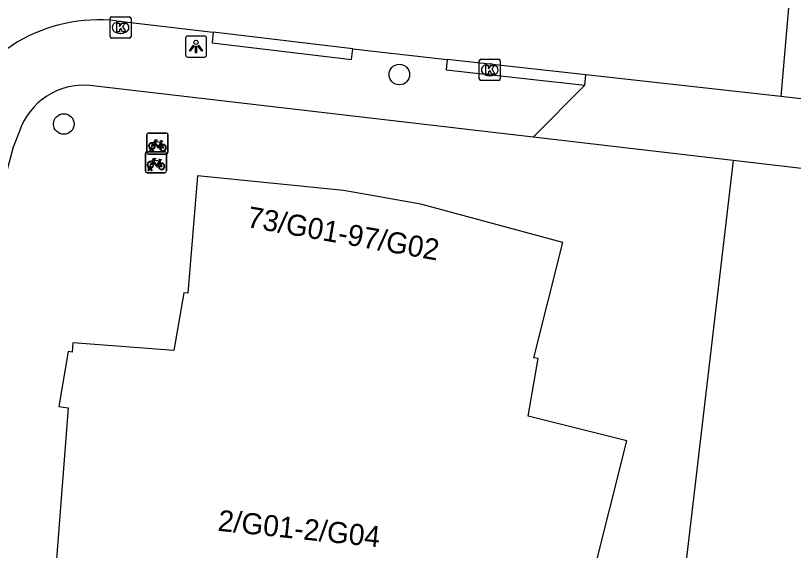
# Model space of a CAD drawing. Extents: x 162026 to 163499, y 387297 to 388169.
# Drawn here: x 162389.53 to 162426.51, y 387980.38 to 388005.77 of the extents above; entities that cross this region are included whole.
import ezdxf

# ---------------------------------------------------------------- set-up
doc = ezdxf.new("R2010")
doc.units = 0
for name, color, linetype in [('IMGEO_Boom', 7, 'Continuous'), ('IMGEO_Fietsenrek', 7, 'Continuous'), ('IMGEO_Groenvoorziening', 7, 'Continuous'), ('IMGEO_Kolk', 7, 'Continuous'), ('IMGEO_Lichtpunt', 7, 'Continuous'), ('IMGEO_Pand', 7, 'Continuous'), ('IMGEO_Pand_nummerreeks', 7, 'Continuous'), ('IMGEO_Rijbaan_lokaal_open', 7, 'Continuous'), ('IMGEO_Voetpad_open', 7, 'Continuous')]:
    doc.layers.add(name, color=color, linetype=linetype)

msp = doc.modelspace()

# ---------------------------------------------------------------- linework, layer by layer
at = {"layer": 'IMGEO_Boom'}
for centre in [(162407.776, 388002.972), (162391.826, 388000.622)]:
    msp.add_circle(centre, 0.489, dxfattribs=at)
at = {"layer": 'IMGEO_Fietsenrek'}
for p, q in [((162395.774, 387999.27), (162395.774, 388000.111)), ((162395.774, 388000.111), (162395.774, 387999.27)), ((162395.849, 388000.195), (162396.69, 388000.195)), ((162396.69, 388000.195), (162395.849, 388000.195)), ((162396.774, 388000.12), (162396.774, 387999.279)), ((162396.774, 387999.279), (162396.774, 388000.12)), ((162396.461, 387999.744), (162396.497, 387999.649)), ((162395.703, 387998.384), (162395.703, 387999.225)), ((162395.703, 387999.225), (162395.703, 387998.384)), ((162395.778, 387999.309), (162396.619, 387999.309)), ((162396.619, 387999.309), (162395.778, 387999.309)), ((162396.699, 387999.195), (162395.858, 387999.195)), ((162395.858, 387999.195), (162396.699, 387999.195)), ((162395.901, 387999.279), (162395.94, 387999.439)), ((162395.935, 387999.279), (162395.901, 387999.279)), ((162395.97, 387999.427), (162395.935, 387999.279)), ((162396.012, 387999.451), (162396.011, 387999.455)), ((162396.053, 387999.279), (162396.019, 387999.421)), ((162396.043, 387999.462), (162396.044, 387999.455)), ((162396.051, 387999.425), (162396.086, 387999.279)), ((162396.086, 387999.279), (162396.053, 387999.279)), ((162396.703, 387999.234), (162396.703, 387998.393)), ((162396.703, 387998.393), (162396.703, 387999.234)), ((162396.39, 387998.858), (162396.426, 387998.763)), ((162395.83, 387998.393), (162395.869, 387998.553)), ((162395.899, 387998.541), (162395.864, 387998.393)), ((162395.941, 387998.565), (162395.94, 387998.569)), ((162395.982, 387998.393), (162395.948, 387998.535)), ((162395.972, 387998.576), (162395.973, 387998.569)), ((162395.98, 387998.539), (162396.015, 387998.393)), ((162396.628, 387998.309), (162395.787, 387998.309)), ((162395.787, 387998.309), (162396.628, 387998.309)), ((162395.864, 387998.393), (162395.83, 387998.393)), ((162396.015, 387998.393), (162395.982, 387998.393))]:
    msp.add_line(p, q, dxfattribs=at)
for points in [[(162396.108, 387999.669), (162396.056, 387999.579), (162396.016, 387999.554), (162396.017, 387999.601), (162396.072, 387999.695)], [(162396.087, 387999.721), (162396.182, 387999.885), (162396.268, 387999.871), (162396.27, 387999.862), (162396.214, 387999.851), (162396.187, 387999.806), (162396.443, 387999.765)], [(162396.383, 387999.477), (162396.333, 387999.477), (162396.142, 387999.728), (162396.123, 387999.696)], [(162396.43, 387999.74), (162396.173, 387999.781), (162396.156, 387999.752), (162396.323, 387999.532), (162396.43, 387999.74)], [(162396.478, 387999.642), (162396.448, 387999.719), (162396.339, 387999.501), (162396.382, 387999.501)], [(162396.412, 387999.501), (162396.532, 387999.5), (162396.488, 387999.614)], [(162396.508, 387999.621), (162396.563, 387999.476), (162396.413, 387999.476)], [(162396.443, 387999.765), (162396.468, 387999.814), (162396.462, 387999.818), (162396.439, 387999.822), (162396.427, 387999.829), (162396.426, 387999.832), (162396.428, 387999.837), (162396.523, 387999.822), (162396.525, 387999.812), (162396.515, 387999.799), (162396.503, 387999.793), (162396.489, 387999.799), (162396.461, 387999.744)], [(162396.016, 387998.835), (162396.111, 387998.999), (162396.197, 387998.985), (162396.199, 387998.976), (162396.143, 387998.965), (162396.116, 387998.92), (162396.372, 387998.879)], [(162396.312, 387998.591), (162396.262, 387998.591), (162396.071, 387998.842), (162396.052, 387998.81)], [(162396.359, 387998.854), (162396.102, 387998.895), (162396.085, 387998.866), (162396.252, 387998.646), (162396.359, 387998.854)], [(162396.407, 387998.756), (162396.377, 387998.833), (162396.268, 387998.615), (162396.311, 387998.615)], [(162396.372, 387998.879), (162396.397, 387998.928), (162396.391, 387998.932), (162396.368, 387998.936), (162396.356, 387998.943), (162396.355, 387998.946), (162396.357, 387998.951), (162396.452, 387998.936), (162396.454, 387998.926), (162396.444, 387998.913), (162396.432, 387998.907), (162396.418, 387998.913), (162396.39, 387998.858)], [(162396.037, 387998.783), (162395.985, 387998.693), (162395.945, 387998.668), (162395.946, 387998.715), (162396.001, 387998.809)], [(162396.341, 387998.615), (162396.461, 387998.614), (162396.417, 387998.728)], [(162396.437, 387998.735), (162396.492, 387998.59), (162396.342, 387998.59)]]:
    msp.add_lwpolyline(points, dxfattribs=at)
for centre, radius, start, end in [((162395.852, 388000.117), 0.0779, 92.4484, 184.2845), ((162395.852, 388000.117), 0.0779, 92.4484, 184.2845), ((162396.696, 388000.117), 0.0779, 2.4484, 94.2845), ((162396.696, 388000.117), 0.0779, 2.4484, 94.2845), ((162396.014, 387999.58), 0.159, 62.6766, 242.1369), ((162396.014, 387999.58), 0.129, 63.3192, 238.903), ((162396.014, 387999.58), 0.129, 283.6043, 43.4302), ((162396.014, 387999.58), 0.159, 283.5766, 46.6042), ((162396.541, 387999.496), 0.159, 113.3408, 178.3217), ((162396.541, 387999.496), 0.159, 187.0065, 105.7708), ((162396.541, 387999.496), 0.129, 113.923, 177.9556), ((162396.541, 387999.496), 0.129, 188.6715, 104.5883), ((162395.781, 387999.231), 0.0779, 92.4484, 184.2845), ((162395.781, 387999.231), 0.0779, 92.4484, 184.2845), ((162395.852, 387999.273), 0.0779, 182.4484, 274.2845), ((162395.852, 387999.273), 0.0779, 182.4484, 274.2845), ((162395.994, 387999.451), 0.0499, 12.8025, 158.6934), ((162396.014, 387999.58), 0.159, 253.9967, 271.7867), ((162395.994, 387999.451), 0.0174, 12.8025, 163.4502), ((162396.014, 387999.58), 0.129, 253.415, 269.0204), ((162396.625, 387999.231), 0.0779, 2.4484, 94.2845), ((162396.625, 387999.231), 0.0779, 2.4484, 94.2845), ((162396.696, 387999.273), 0.0779, 272.4484, 4.2845), ((162396.696, 387999.273), 0.0779, 272.4484, 4.2845), ((162395.943, 387998.694), 0.159, 62.6766, 242.1369), ((162395.943, 387998.694), 0.129, 63.3192, 238.903), ((162395.923, 387998.565), 0.0499, 12.8025, 158.6934), ((162395.943, 387998.694), 0.159, 253.9967, 271.7867), ((162395.923, 387998.565), 0.0174, 12.8025, 163.4502), ((162395.943, 387998.694), 0.129, 253.415, 269.0204), ((162395.943, 387998.694), 0.129, 283.6043, 43.4302), ((162395.943, 387998.694), 0.159, 283.5766, 46.6042), ((162396.47, 387998.61), 0.159, 113.3408, 178.3217), ((162396.47, 387998.61), 0.159, 187.0065, 105.7708), ((162396.47, 387998.61), 0.129, 113.923, 177.9556), ((162396.47, 387998.61), 0.129, 188.6715, 104.5883), ((162395.781, 387998.387), 0.0779, 182.4484, 274.2845), ((162395.781, 387998.387), 0.0779, 182.4484, 274.2845), ((162396.625, 387998.387), 0.0779, 272.4484, 4.2845), ((162396.625, 387998.387), 0.0779, 272.4484, 4.2845)]:
    msp.add_arc(centre, radius, start, end, dxfattribs=at)
at = {"layer": 'IMGEO_Groenvoorziening'}
msp.add_lwpolyline([(162423.648, 387998.892), (162420.302, 387970.469)], dxfattribs=at)
at = {"layer": 'IMGEO_Kolk'}
for p, q in [((162394.023, 388004.778), (162394.023, 388005.63)), ((162394.098, 388005.704), (162394.95, 388005.704)), ((162394.511, 388005.484), (162394.536, 388005.484)), ((162395.024, 388005.63), (162395.024, 388004.778)), ((162394.534, 388004.924), (162394.509, 388004.924)), ((162394.95, 388004.704), (162394.098, 388004.704)), ((162411.574, 388002.77), (162411.574, 388003.622)), ((162411.649, 388003.696), (162412.501, 388003.696)), ((162412.575, 388003.622), (162412.575, 388002.77)), ((162412.062, 388003.476), (162412.087, 388003.476)), ((162412.085, 388002.916), (162412.06, 388002.916)), ((162412.501, 388002.696), (162411.649, 388002.696))]:
    msp.add_line(p, q, dxfattribs=at)
for points in [[(162394.023, 388004.778), (162394.023, 388005.63)], [(162394.098, 388005.704), (162394.95, 388005.704)], [(162395.024, 388005.63), (162395.024, 388004.778)], [(162394.344, 388005.404), (162394.467, 388005.404), (162394.467, 388005.253), (162394.597, 388005.404), (162394.761, 388005.404), (162394.615, 388005.253), (162394.768, 388005.004), (162394.616, 388005.004), (162394.531, 388005.168), (162394.467, 388005.101), (162394.467, 388005.004), (162394.344, 388005.004), (162394.344, 388005.404)], [(162394.95, 388004.704), (162394.098, 388004.704)], [(162411.574, 388002.77), (162411.574, 388003.622)], [(162411.649, 388003.696), (162412.501, 388003.696)], [(162412.575, 388003.622), (162412.575, 388002.77)], [(162411.895, 388003.396), (162412.018, 388003.396), (162412.018, 388003.245), (162412.148, 388003.396), (162412.312, 388003.396), (162412.166, 388003.245), (162412.319, 388002.996), (162412.167, 388002.996), (162412.082, 388003.16), (162412.018, 388003.093), (162412.018, 388002.996), (162411.895, 388002.996), (162411.895, 388003.396)], [(162412.501, 388002.696), (162411.649, 388002.696)]]:
    msp.add_lwpolyline(points, dxfattribs=at)
for centre, start, end in [((162394.1, 388005.628), 91.552, 178.448), ((162394.1, 388005.628), 91.552, 178.448), ((162394.948, 388005.628), 1.552, 88.448), ((162394.948, 388005.628), 1.552, 88.448), ((162394.1, 388004.78), 181.552, 268.448), ((162394.1, 388004.78), 181.552, 268.448), ((162394.948, 388004.78), 271.552, 358.448), ((162394.948, 388004.78), 271.552, 358.448), ((162411.651, 388003.62), 91.552, 178.448), ((162411.651, 388003.62), 91.552, 178.448), ((162412.499, 388003.62), 1.552, 88.448), ((162412.499, 388003.62), 1.552, 88.448), ((162411.651, 388002.772), 181.552, 268.448), ((162411.651, 388002.772), 181.552, 268.448), ((162412.499, 388002.772), 271.552, 358.448), ((162412.499, 388002.772), 271.552, 358.448)]:
    msp.add_arc(centre, 0.0765, start, end, dxfattribs=at)
for centre, major_axis, ratio, start_param, end_param in [((162394.51, 388005.204), (-0.387, 0.002), 0.722429, 4.712389, 7.853982), ((162394.535, 388005.204), (-0.39, 0.002), 0.717154, 1.570796, 4.712389), ((162412.061, 388003.196), (-0.387, 0.002), 0.722429, 4.712389, 7.853982), ((162412.086, 388003.196), (-0.39, 0.002), 0.717154, 1.570796, 4.712389)]:
    msp.add_ellipse(centre, major_axis=major_axis, ratio=ratio, start_param=start_param, end_param=end_param, dxfattribs=at)
at = {"layer": 'IMGEO_Lichtpunt'}
for p, q in [((162398.514, 388004.799), (162397.706, 388004.799)), ((162398.514, 388004.799), (162397.706, 388004.799)), ((162397.612, 388004.704), (162397.612, 388003.897)), ((162397.612, 388004.704), (162397.612, 388003.897)), ((162398.608, 388003.897), (162398.608, 388004.704)), ((162398.608, 388003.897), (162398.608, 388004.704)), ((162397.706, 388003.803), (162398.514, 388003.803)), ((162397.706, 388003.803), (162398.514, 388003.803))]:
    msp.add_line(p, q, dxfattribs=at)
for points in [[(162397.986, 388004.368), (162398.025, 388004.34), (162397.837, 388004.078), (162397.799, 388004.105), (162397.986, 388004.368)], [(162398.198, 388004.34), (162398.236, 388004.367), (162398.423, 388004.105), (162398.384, 388004.077), (162398.198, 388004.34)], [(162398.088, 388004.32), (162398.135, 388004.32), (162398.135, 388003.998), (162398.088, 388003.998), (162398.088, 388004.32)]]:
    msp.add_lwpolyline(points, dxfattribs=at)
msp.add_circle((162398.111, 388004.502), 0.0994, dxfattribs=at)
for centre, start, end in [((162397.706, 388004.704), 90, 180), ((162397.706, 388004.704), 90, 180), ((162398.514, 388004.704), 0, 90), ((162398.514, 388004.704), 0, 90), ((162397.706, 388003.897), 180, 270), ((162397.706, 388003.897), 180, 270), ((162398.514, 388003.897), 270, 0), ((162398.514, 388003.897), 270, 360)]:
    msp.add_arc(centre, 0.0946, start, end, dxfattribs=at)
at = {"layer": 'IMGEO_Pand'}
msp.add_lwpolyline([(162416.085, 387975.628), (162418.582, 387985.572), (162413.902, 387986.747), (162414.37, 387989.488), (162414.173, 387989.521), (162415.546, 387994.99), (162408.804, 387996.811), (162405.122, 387997.459), (162398.183, 387998.155), (162397.714, 387992.586), (162397.525, 387992.601), (162397.059, 387989.876), (162392.262, 387990.236), (162392.228, 387989.789), (162392.028, 387989.817), (162391.583, 387987.205), (162392.027, 387987.142), (162391.482, 387979.956)], dxfattribs=at)
at = {"layer": 'IMGEO_Rijbaan_lokaal_open'}
for points in [[(162426.506, 388008.903), (162425.908, 388001.924)], [(162394.327, 388005.522), (162398.929, 388004.976)], [(162405.563, 388004.19), (162398.929, 388004.976)], [(162405.563, 388004.19), (162410.056, 388003.692)], [(162416.646, 388002.961), (162410.056, 388003.692)], [(162425.908, 388001.924), (162416.646, 388002.961)], [(162429.073, 388001.57), (162425.908, 388001.924)]]:
    msp.add_lwpolyline(points, dxfattribs=at)
for centre, radius, start, end in [((162393.492, 387997.917), 7.65, 83.7325, 120.3689), ((162393.403, 387998.325), 7.255, 121.3919, 166.65)]:
    msp.add_arc(centre, radius, start, end, dxfattribs=at)
at = {"layer": 'IMGEO_Voetpad_open'}
for points in [[(162398.929, 388004.976), (162398.875, 388004.479), (162405.508, 388003.693), (162405.563, 388004.19)], [(162410.056, 388003.692), (162410.001, 388003.195), (162416.591, 388002.464)], [(162416.591, 388002.464), (162416.646, 388002.961)], [(162414.142, 388000), (162393.056, 388002.458)], [(162416.591, 388002.464), (162414.142, 388000)], [(162389.716, 388000.29), (162389.426, 387999.52), (162384.951, 387982.895), (162384.875, 387982.528)], [(162423.648, 387998.892), (162414.142, 388000)], [(162431.214, 387998.01), (162423.648, 387998.892)]]:
    msp.add_lwpolyline(points, dxfattribs=at)
msp.add_arc((162392.789, 387999.212), 3.257, 85.301, 160.6743, dxfattribs=at)

# ---------------------------------------------------------------- texts
at = {"layer": 'IMGEO_Pand_nummerreeks'}
for s, rotation, p in [('73/G01-97/G02', 350.0187, (162400.49, 387995.736)), ('2/G01-2/G04', 354.1304, (162399.119, 387981.313))]:
    msp.add_text(s, height=1, rotation=rotation, dxfattribs=at).set_placement(p)

doc.saveas('drawing.dxf')
